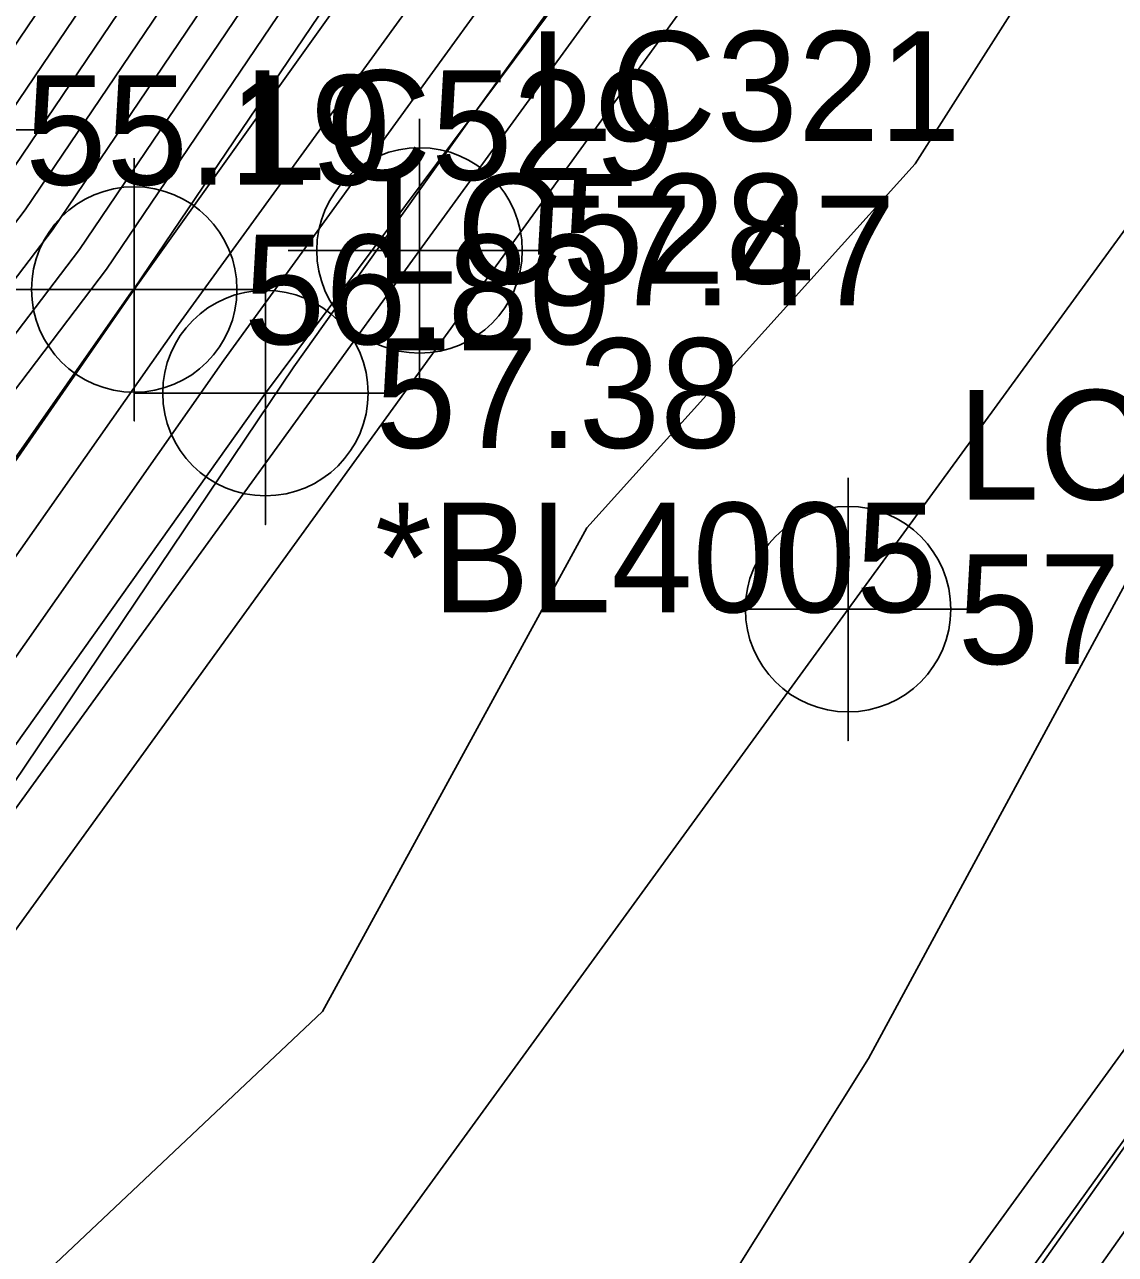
# Model space of a CAD drawing. Extents: x 2188792 to 2191981, y 386090 to 389710.
# Drawn here: x 2190634.16 to 2190659.05, y 388316.26 to 388344.31 of the extents above; entities that cross this region are included whole.
import ezdxf

# ---------------------------------------------------------------- set-up
doc = ezdxf.new("R2010")
doc.units = 0
for name, color, linetype in [('DTM Contours Major', 7, 'Continuous'), ('DTM Contours Minor', 7, 'Continuous'), ('Exist DTM Breakline', 7, 'Continuous'), ('Exist DTM Breakline Cogo Comment', 7, 'Continuous'), ('Exist DTM Breakline Cogo Elevation', 7, 'Continuous'), ('Exist DTM Breakline Cogo Number', 7, 'Continuous'), ('Exist DTM Breakline Cogo Point CELL', 7, 'Continuous'), ('Exist Roads EOP', 7, 'Continuous'), ('Exist Roads EOP Cogo Elevation', 7, 'Continuous'), ('Exist Roads EOP Cogo Number', 7, 'Continuous'), ('Exist Roads EOP Cogo Point CELL', 7, 'Continuous'), ('Exist Roads EOT', 7, 'Continuous'), ('Exist Roads EOT Cogo Elevation', 7, 'Continuous'), ('Exist Roads EOT Cogo Number', 7, 'Continuous'), ('Exist Roads EOT Cogo Point CELL', 7, 'Continuous')]:
    doc.layers.add(name, color=color, linetype=linetype)

msp = doc.modelspace()

# ---------------------------------------------------------------- linework, layer by layer
at = {"layer": 'DTM Contours Major'}
for points in [[(2190696.685, 388428.311), (2190684.103, 388411.323), (2190668.599, 388390.392), (2190666.256, 388387.2), (2190655.513, 388371.491), (2190651.053, 388364.905), (2190641.692, 388351.197), (2190634.176, 388340.086), (2190625.048, 388328.098), (2190617.834, 388317.792), (2190606.362, 388302.857), (2190599.975, 388293.75), (2190594.416, 388286.92), (2190592.266, 388284.33), (2190587.352, 388278.41), (2190573.783, 388261.57)], [(2190701.291, 388428.556), (2190690.697, 388414.157), (2190686.919, 388409.056), (2190682.263, 388402.77), (2190669.126, 388384.873), (2190667.514, 388382.516), (2190654.089, 388362.691), (2190654.079, 388362.677), (2190653.998, 388362.558), (2190643.053, 388344.887), (2190637.676, 388337.472), (2190626.513, 388321.588), (2190621.703, 388314.492), (2190609.963, 388297.817), (2190604.603, 388289.834), (2190602.03, 388286.4), (2190597.199, 388280.796), (2190592.738, 388274.906), (2190577.545, 388257.994)], [(2190617.167, 388258.849), (2190633.132, 388281.478), (2190633.439, 388281.922), (2190633.727, 388282.34), (2190633.997, 388282.734), (2190644.862, 388298.185), (2190645.057, 388298.513), (2190645.227, 388298.801), (2190645.378, 388299.055), (2190662.372, 388323.11), (2190662.4, 388323.15), (2190662.427, 388323.188), (2190662.453, 388323.225), (2190662.478, 388323.259), (2190663.61, 388324.908), (2190671.72, 388337.807), (2190673.104, 388339.973), (2190680.801, 388354.568), (2190683.203, 388358.101), (2190692.607, 388374.98), (2190700.527, 388385.495), (2190708.489, 388395.501)]]:
    msp.add_lwpolyline(points, dxfattribs=at)
at = {"layer": 'DTM Contours Minor'}
for points in [[(2190697.153, 388431.077), (2190684.216, 388413.688), (2190682.978, 388412.031), (2190666.229, 388389.516), (2190665.086, 388387.984), (2190649.641, 388366.424), (2190649.404, 388366.103), (2190643.661, 388358.075), (2190634.261, 388344.309), (2190632.319, 388341.439), (2190616.382, 388320.508), (2190615.759, 388319.617), (2190609.55, 388311.535), (2190597.788, 388295.651), (2190597.612, 388295.459), (2190590.4, 388285.714), (2190589.739, 388284.578), (2190572.866, 388261.475)], [(2190697.382, 388430.861), (2190683.908, 388412.749), (2190683.268, 388411.893), (2190665.918, 388388.57), (2190665.372, 388387.838), (2190655.137, 388373.552), (2190650.712, 388367.081), (2190649.838, 388365.79), (2190636.738, 388346.605), (2190632.938, 388340.988), (2190619.271, 388323.038), (2190616.45, 388319.008), (2190599.455, 388296.884), (2190598.282, 388295.211), (2190593.471, 388289.3), (2190590.659, 388285.5), (2190590.515, 388285.253), (2190573.03, 388261.312)], [(2190697.611, 388430.645), (2190683.599, 388411.81), (2190683.558, 388411.755), (2190675.571, 388401.018), (2190665.867, 388387.916), (2190665.682, 388387.665), (2190653.112, 388369.286), (2190650.445, 388365.348), (2190639.215, 388348.901), (2190633.557, 388340.537), (2190622.16, 388325.568), (2190617.142, 388318.4), (2190602.909, 388299.87), (2190599.128, 388294.481), (2190592.276, 388286.061), (2190591.374, 388284.975), (2190589.315, 388282.494), (2190583.627, 388275.435), (2190573.194, 388261.15)], [(2190612.482, 388255.415), (2190622.717, 388270.095), (2190624.884, 388273.194), (2190630.169, 388280.783), (2190639.372, 388295.587), (2190641.249, 388298.667), (2190648.903, 388313.505), (2190653.416, 388320.722), (2190660.428, 388333.67), (2190670.883, 388349.314), (2190673.886, 388355.008), (2190682.143, 388367.152), (2190684.665, 388371.679), (2190699.79, 388391.758), (2190702.335, 388394.956), (2190711.89, 388407.621), (2190716.347, 388413.2), (2190730.037, 388430.625)], [(2190699.413, 388429.614), (2190694.29, 388422.65), (2190685.229, 388410.416), (2190674.065, 388395.343), (2190667.404, 388386.269), (2190660.313, 388375.901), (2190652.267, 388364.02), (2190646.647, 388355.789), (2190635.413, 388339.183), (2190630.826, 388333.158), (2190619.218, 388316.575), (2190613.269, 388308.831), (2190601.668, 388292.29), (2190598.697, 388288.639), (2190594.049, 388283.039), (2190583.427, 388270.243), (2190575.015, 388259.802)], [(2190700.039, 388429.261), (2190693.092, 388419.819), (2190685.792, 388409.963), (2190676.798, 388397.819), (2190667.978, 388385.804), (2190662.713, 388378.106), (2190652.874, 388363.577), (2190649.124, 388358.085), (2190636.032, 388338.732), (2190633.715, 388335.688), (2190619.91, 388315.966), (2190616.723, 388311.817), (2190602.514, 388291.559), (2190600.837, 388289.498), (2190594.94, 388282.394), (2190581.465, 388266.159), (2190575.857, 388259.2)], [(2190700.665, 388428.909), (2190691.895, 388416.988), (2190686.356, 388409.509), (2190679.531, 388400.294), (2190668.552, 388385.339), (2190665.113, 388380.311), (2190653.482, 388363.134), (2190651.602, 388360.381), (2190636.651, 388338.281), (2190636.603, 388338.218), (2190620.602, 388315.358), (2190620.176, 388314.804), (2190603.361, 388290.829), (2190602.977, 388290.358), (2190595.832, 388281.749), (2190579.502, 388262.076), (2190576.7, 388258.598)], [(2190701.917, 388428.204), (2190689.5, 388411.326), (2190687.482, 388408.602), (2190684.996, 388405.246), (2190671.347, 388386.651), (2190669.922, 388384.246), (2190661.862, 388370.144), (2190655.661, 388361.463), (2190649.58, 388351.645), (2190638.71, 388336.655), (2190633.375, 388329.063), (2190622.878, 388313.58), (2190618.991, 388308.059), (2190606.013, 388288.727), (2190599.781, 388280.411), (2190599.031, 388279.541), (2190585.748, 388262.004), (2190580.36, 388256.007)], [(2190695.487, 388425.48), (2190684.666, 388410.87), (2190671.332, 388392.867), (2190666.83, 388386.734), (2190657.913, 388373.696), (2190651.66, 388364.462), (2190644.17, 388353.493), (2190634.795, 388339.634), (2190627.937, 388330.628), (2190618.526, 388317.183), (2190609.816, 388305.844), (2190600.821, 388293.02), (2190596.556, 388287.779), (2190593.157, 388283.685), (2190585.39, 388274.326), (2190574.172, 388260.404)], [(2190669.672, 388377.639), (2190657.239, 388360.231), (2190656.106, 388358.403), (2190644.496, 388342.392), (2190641.931, 388338.795), (2190640.305, 388336.507), (2190627.786, 388317.908), (2190627.913, 388317.685), (2190625.126, 388313.338), (2190621.485, 388307.082), (2190611.652, 388293.08)], [(2190619.526, 388259.715), (2190632.818, 388278.554), (2190633.815, 388280.003), (2190634.752, 388281.365), (2190635.635, 388282.647), (2190644.851, 388295.753), (2190645.721, 388297.224), (2190646.484, 388298.514), (2190647.16, 388299.655), (2190662.037, 388320.713), (2190662.613, 388321.53), (2190663.162, 388322.309), (2190663.686, 388323.052), (2190664.206, 388323.76), (2190674.117, 388338.202), (2190674.408, 388338.595), (2190674.719, 388339.016), (2190675.052, 388339.553), (2190682.207, 388349.334), (2190687.314, 388357.433), (2190689.718, 388361.198), (2190698.783, 388375.113)], [(2190613.227, 388276.132), (2190622.839, 388289.024), (2190623.239, 388289.666), (2190624.859, 388292.327), (2190629.986, 388311.446), (2190640.961, 388321.796), (2190646.99, 388332.83), (2190654.488, 388341.14), (2190663.342, 388355.05), (2190671.9, 388363.699), (2190678.765, 388373.914)]]:
    msp.add_lwpolyline(points, dxfattribs=at)
at = {"layer": 'Exist DTM Breakline'}
for points in [[(2190577.542, 388257.996), (2190603.612, 388290.612), (2190636.664, 388338.271), (2190669.633, 388384.463), (2190703.281, 388427.435), (2190727.416, 388462.342), (2190757.056, 388500.06), (2190789.024, 388542.543), (2190823.823, 388581.148), (2190857.673, 388621.065), (2190895.218, 388660.937), (2190934.113, 388704.472)], [(2190581.907, 388254.915), (2190606.074, 388288.679), (2190639.657, 388335.907), (2190673.648, 388381.454), (2190705.924, 388425.615), (2190730.79, 388459.235), (2190760.7, 388497.606), (2190793.213, 388538.942), (2190826.757, 388578.342), (2190860.823, 388618.157), (2190897.463, 388658.369), (2190937.269, 388700.539)]]:
    msp.add_lwpolyline(points, dxfattribs=at)
at = {"layer": 'Exist DTM Breakline Cogo Point CELL'}
for points in [[(2190631.673, 388344.911), (2190631.673, 388338.911), (2190631.673, 388341.911), (2190634.673, 388341.911), (2190628.673, 388341.911)], [(2190636.664, 388341.271), (2190636.664, 388335.271), (2190636.664, 388338.271), (2190639.664, 388338.271), (2190633.664, 388338.271)], [(2190639.657, 388338.907), (2190639.657, 388332.907), (2190639.657, 388335.907), (2190642.657, 388335.907), (2190636.657, 388335.907)]]:
    msp.add_lwpolyline(points, dxfattribs=at)
for centre in [(2190636.664, 388338.271), (2190639.657, 388335.907)]:
    msp.add_circle(centre, 2.344, dxfattribs=at)
at = {"layer": 'Exist Roads EOP'}
for points in [[(2191117.249, 388879.058), (2191079.828, 388842.231), (2191041.78, 388804.717), (2191005.521, 388768.388), (2190968.813, 388731.779), (2190932.611, 388694.747), (2190897.463, 388657.367), (2190862.115, 388618.542), (2190828.092, 388579.337), (2190795.886, 388540.624), (2190765.721, 388503.072), (2190733.106, 388461.208), (2190701.312, 388418.791), (2190672.539, 388379.484), (2190643.174, 388339.162), (2190612.645, 388296.995), (2190582.398, 388254.562), (2190551.22, 388211.33), (2190519.268, 388166.971), (2190488.249, 388123.952), (2190458.501, 388082.405), (2190428.971, 388041.571), (2190398.227, 387998.986)], [(2191134.602, 388861.742), (2191096.259, 388823.8), (2191059.297, 388787.244), (2191021.316, 388749.148), (2190986.543, 388714.398), (2190949.487, 388676.464), (2190915.386, 388640.384), (2190880.06, 388601.534), (2190847.373, 388563.892), (2190814.156, 388524.043), (2190784.01, 388486.17), (2190753.438, 388446.547), (2190720.707, 388403.308), (2190691.569, 388363.271), (2190662.389, 388323.233), (2190633.272, 388282.773), (2190602.912, 388240.265), (2190571.201, 388196.09), (2190539.16, 388151.522), (2190509, 388109.198), (2190478.709, 388067.021), (2190448.893, 388024.678), (2190418.629, 387982.769)]]:
    msp.add_lwpolyline(points, dxfattribs=at)
at = {"layer": 'Exist Roads EOP Cogo Point CELL'}
msp.add_lwpolyline([(2190643.174, 388342.162), (2190643.174, 388336.162), (2190643.174, 388339.162), (2190646.174, 388339.162), (2190640.174, 388339.162)], dxfattribs=at)
msp.add_circle((2190643.174, 388339.162), 2.344, dxfattribs=at)
at = {"layer": 'Exist Roads EOT'}
for points in [[(2190415.064, 388019.09), (2190445.56, 388061.245), (2190473.487, 388100.115), (2190503.229, 388141.605), (2190533.333, 388183.744), (2190563.731, 388225.945), (2190594.017, 388268.083), (2190624.176, 388310.153), (2190656.565, 388354.896), (2190687.512, 388397.436), (2190719.557, 388440.71), (2190751.07, 388481.79), (2190777.618, 388515.751), (2190809.207, 388554.646), (2190841.125, 388592.518), (2190874.304, 388630.266), (2190909.444, 388668.428), (2190945.996, 388706.518), (2190984.282, 388745.174), (2191021.668, 388782.38), (2191059.687, 388820.174), (2191097.04, 388857.128), (2191110.466, 388870.43)], [(2190408.016, 387990.619), (2190439.107, 388033.638), (2190467.847, 388074.164), (2190498.203, 388115.837), (2190529, 388158.896), (2190561.283, 388203.581), (2190592.611, 388247.356), (2190622.811, 388289.51), (2190652.954, 388330.977), (2190681.755, 388370.469), (2190711.272, 388410.904), (2190743.801, 388454.121), (2190774.93, 388494.241), (2190804.861, 388531.697), (2190837.827, 388571.618), (2190870.748, 388609.702), (2190906.526, 388649.037), (2190941.177, 388685.637), (2190977.299, 388722.46), (2191013.038, 388758.347), (2191050.74, 388795.921), (2191087.875, 388832.598), (2191125.862, 388870.149)], [(2190928.044, 388656.144), (2190892.581, 388617.901), (2190858.144, 388578.56), (2190824.348, 388538.22), (2190795.065, 388501.961), (2190763.61, 388461.827), (2190731.812, 388420.195), (2190701.338, 388378.609), (2190671.384, 388337.618), (2190641.373, 388296.321), (2190610.834, 388253.969), (2190580.32, 388211.382), (2190550.521, 388169.982), (2190519.765, 388127.197), (2190491.337, 388087.267), (2190459.805, 388043.503), (2190428.552, 388000.405)]]:
    msp.add_lwpolyline(points, dxfattribs=at)
at = {"layer": 'Exist Roads EOT Cogo Point CELL'}
msp.add_lwpolyline([(2190652.954, 388333.977), (2190652.954, 388327.977), (2190652.954, 388330.977), (2190649.954, 388330.977), (2190655.954, 388330.977)], dxfattribs=at)
msp.add_circle((2190652.954, 388330.977), 2.344, dxfattribs=at)

# ---------------------------------------------------------------- texts
at = {"layer": 'Exist DTM Breakline Cogo Comment'}
msp.add_text('*BL4005', height=2.5, dxfattribs=at).set_placement((2190642.157, 388330.907))
at = {"layer": 'Exist DTM Breakline Cogo Elevation'}
for s, p in [('55.19', (2190634.173, 388340.661)), ('56.80', (2190639.164, 388337.021)), ('57.38', (2190642.157, 388334.657))]:
    msp.add_text(s, height=2.5, dxfattribs=at).set_placement(p)
at = {"layer": 'Exist DTM Breakline Cogo Number'}
for s, p in [('LC529', (2190639.164, 388340.771)), ('LC528', (2190642.157, 388338.407))]:
    msp.add_text(s, height=2.5, dxfattribs=at).set_placement(p)
at = {"layer": 'Exist Roads EOP Cogo Elevation'}
msp.add_text('57.47', height=2.5, dxfattribs=at).set_placement((2190645.674, 388337.912))
at = {"layer": 'Exist Roads EOP Cogo Number'}
msp.add_text('LC321', height=2.5, dxfattribs=at).set_placement((2190645.674, 388341.662))
at = {"layer": 'Exist Roads EOT Cogo Elevation'}
msp.add_text('57.33', height=2.5, dxfattribs=at).set_placement((2190655.454, 388329.727))
at = {"layer": 'Exist Roads EOT Cogo Number'}
msp.add_text('LC320', height=2.5, dxfattribs=at).set_placement((2190655.454, 388333.477))

doc.saveas('drawing.dxf')
